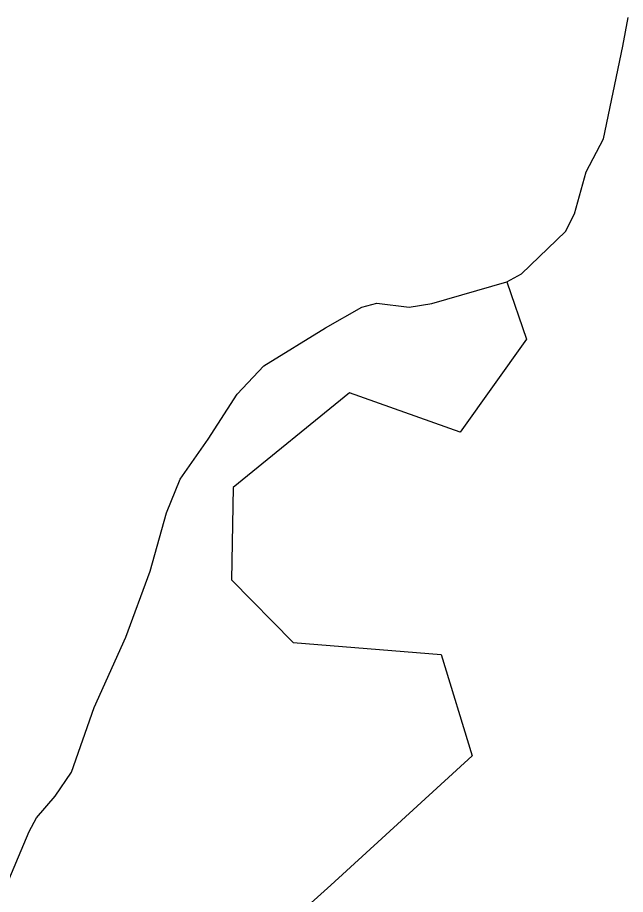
# Model space of a CAD drawing. Extents: x -262715 to -259381, y -1237238 to -1231182.
# Drawn here: x -261688.1 to -261403.3, y -1234076.2 to -1233665 of the extents above; entities that cross this region are included whole.
import ezdxf

# ---------------------------------------------------------------- set-up
doc = ezdxf.new("R2010")
doc.units = 0
for name, color, linetype in [('body_kn', 7, 'Continuous'), ('katuz_linie', 7, 'Continuous'), ('kladpar_hranice', 7, 'Continuous'), ('kladpar_plochy', 7, 'Continuous'), ('zappar_hrandruhpozemk', 7, 'Continuous'), ('zuob_linie', 7, 'Continuous'), ('zuob_plochy', 7, 'Continuous')]:
    doc.layers.add(name, color=color, linetype=linetype)

msp = doc.modelspace()

# ---------------------------------------------------------------- linework, layer by layer
at = {"layer": 'body_kn'}
for p, q in [((-261404.58, -1233678.45), (-261404.58, -1233678.45)), ((-261413.68, -1233721.87), (-261413.68, -1233721.87)), ((-261421.77, -1233737.4), (-261421.77, -1233737.4)), ((-261427.21, -1233757.12), (-261427.21, -1233757.12)), ((-261431.47, -1233765.3), (-261431.47, -1233765.3)), ((-261452.01, -1233785.24), (-261452.01, -1233785.24)), ((-261458.97, -1233788.93), (-261458.97, -1233788.93)), ((-261458.97, -1233788.93), (-261458.97, -1233788.93)), ((-261526.8, -1233800.85), (-261526.8, -1233800.85)), ((-261519.76, -1233798.95), (-261519.76, -1233798.95)), ((-261504.67, -1233800.77), (-261504.67, -1233800.77)), ((-261494.04, -1233799.1), (-261494.04, -1233799.1)), ((-261543.86, -1233810.53), (-261543.86, -1233810.53)), ((-261449.63, -1233815.84), (-261449.63, -1233815.84)), ((-261572.69, -1233828.39), (-261572.69, -1233828.39)), ((-261585.21, -1233841.63), (-261585.21, -1233841.63)), ((-261532.56, -1233841.04), (-261532.56, -1233841.04)), ((-261480.71, -1233859.42), (-261480.71, -1233859.42)), ((-261598.76, -1233862.72), (-261598.76, -1233862.72)), ((-261611.91, -1233881.48), (-261611.91, -1233881.48)), ((-261587.05, -1233885.42), (-261587.05, -1233885.42)), ((-261618.36, -1233897.24), (-261618.36, -1233897.24)), ((-261626.08, -1233924.6), (-261626.08, -1233924.6)), ((-261587.94, -1233928.72), (-261587.94, -1233928.72)), ((-261637.39, -1233955.48), (-261637.39, -1233955.48)), ((-261559.08, -1233958.09), (-261559.08, -1233958.09)), ((-261489.64, -1233963.69), (-261489.64, -1233963.69)), ((-261652.23, -1233988.54), (-261652.23, -1233988.54)), ((-261475.13, -1234011.24), (-261475.13, -1234011.24)), ((-261662.92, -1234018.78), (-261662.92, -1234018.78)), ((-261670.52, -1234030), (-261670.52, -1234030)), ((-261679.19, -1234040.18), (-261679.19, -1234040.18)), ((-261682.73, -1234046.69), (-261682.73, -1234046.69)), ((-261541.31, -1234071.74), (-261541.31, -1234071.74))]:
    msp.add_line(p, q, dxfattribs=at)
at = {"layer": 'katuz_linie'}
msp.add_lwpolyline([(-261694.8, -1234075.2), (-261682.73, -1234046.69), (-261679.19, -1234040.18), (-261670.52, -1234030), (-261662.92, -1234018.78), (-261652.23, -1233988.54), (-261637.39, -1233955.48), (-261626.08, -1233924.6), (-261618.36, -1233897.24), (-261611.91, -1233881.48), (-261598.76, -1233862.72), (-261585.21, -1233841.63), (-261572.69, -1233828.39), (-261543.86, -1233810.53), (-261526.8, -1233800.85), (-261519.76, -1233798.95), (-261504.67, -1233800.77), (-261494.04, -1233799.1), (-261458.97, -1233788.93), (-261452.01, -1233785.24), (-261431.47, -1233765.3), (-261427.21, -1233757.12), (-261421.77, -1233737.4), (-261413.68, -1233721.87), (-261404.58, -1233678.45), (-261402.06, -1233665.03)], dxfattribs=at)
at = {"layer": 'kladpar_hranice'}
msp.add_lwpolyline([(-261694.8, -1234075.2), (-261682.73, -1234046.69), (-261679.19, -1234040.18), (-261670.52, -1234030), (-261662.92, -1234018.78), (-261652.23, -1233988.54), (-261637.39, -1233955.48), (-261626.08, -1233924.6), (-261618.36, -1233897.24), (-261611.91, -1233881.48), (-261598.76, -1233862.72), (-261585.21, -1233841.63), (-261572.69, -1233828.39), (-261543.86, -1233810.53), (-261526.8, -1233800.85), (-261519.76, -1233798.95), (-261504.67, -1233800.77), (-261494.04, -1233799.1), (-261458.97, -1233788.93), (-261452.01, -1233785.24), (-261431.47, -1233765.3), (-261427.21, -1233757.12), (-261421.77, -1233737.4), (-261413.68, -1233721.87), (-261404.58, -1233678.45), (-261402.06, -1233665.03)], dxfattribs=at)
at = {"layer": 'kladpar_plochy'}
for p, q in [((-261404.58, -1233678.45), (-261402.06, -1233665.03)), ((-261413.68, -1233721.87), (-261404.58, -1233678.45)), ((-261421.77, -1233737.4), (-261413.68, -1233721.87)), ((-261427.21, -1233757.12), (-261421.77, -1233737.4)), ((-261431.47, -1233765.3), (-261427.21, -1233757.12)), ((-261452.01, -1233785.24), (-261431.47, -1233765.3)), ((-261458.97, -1233788.93), (-261452.01, -1233785.24)), ((-261494.04, -1233799.1), (-261458.97, -1233788.93)), ((-261543.86, -1233810.53), (-261526.8, -1233800.85)), ((-261526.8, -1233800.85), (-261519.76, -1233798.95)), ((-261519.76, -1233798.95), (-261504.67, -1233800.77)), ((-261504.67, -1233800.77), (-261494.04, -1233799.1)), ((-261572.69, -1233828.39), (-261543.86, -1233810.53)), ((-261585.21, -1233841.63), (-261572.69, -1233828.39)), ((-261598.76, -1233862.72), (-261585.21, -1233841.63)), ((-261611.91, -1233881.48), (-261598.76, -1233862.72)), ((-261618.36, -1233897.24), (-261611.91, -1233881.48)), ((-261626.08, -1233924.6), (-261618.36, -1233897.24)), ((-261637.39, -1233955.48), (-261626.08, -1233924.6)), ((-261652.23, -1233988.54), (-261637.39, -1233955.48)), ((-261662.92, -1234018.78), (-261652.23, -1233988.54)), ((-261670.52, -1234030), (-261662.92, -1234018.78)), ((-261679.19, -1234040.18), (-261670.52, -1234030)), ((-261682.73, -1234046.69), (-261679.19, -1234040.18)), ((-261694.8, -1234075.2), (-261682.73, -1234046.69))]:
    msp.add_line(p, q, dxfattribs=at)
at = {"layer": 'zappar_hrandruhpozemk'}
for p, q in [((-261532.56, -1233841.04), (-261587.05, -1233885.42)), ((-261541.31, -1234071.74), (-261594.8, -1234119.86))]:
    msp.add_line(p, q, dxfattribs=at)
for points in [[(-261458.97, -1233788.93), (-261449.63, -1233815.84), (-261480.71, -1233859.42), (-261532.56, -1233841.04)], [(-261587.05, -1233885.42), (-261587.94, -1233928.72), (-261559.08, -1233958.09), (-261489.64, -1233963.69), (-261475.13, -1234011.24), (-261541.31, -1234071.74)]]:
    msp.add_lwpolyline(points, dxfattribs=at)
at = {"layer": 'zuob_linie'}
msp.add_lwpolyline([(-261694.8, -1234075.2), (-261682.73, -1234046.69), (-261679.19, -1234040.18), (-261670.52, -1234030), (-261662.92, -1234018.78), (-261652.23, -1233988.54), (-261637.39, -1233955.48), (-261626.08, -1233924.6), (-261618.36, -1233897.24), (-261611.91, -1233881.48), (-261598.76, -1233862.72), (-261585.21, -1233841.63), (-261572.69, -1233828.39), (-261543.86, -1233810.53), (-261526.8, -1233800.85), (-261519.76, -1233798.95), (-261504.67, -1233800.77), (-261494.04, -1233799.1), (-261458.97, -1233788.93), (-261452.01, -1233785.24), (-261431.47, -1233765.3), (-261427.21, -1233757.12), (-261421.77, -1233737.4), (-261413.68, -1233721.87), (-261404.58, -1233678.45), (-261402.06, -1233665.03)], dxfattribs=at)
at = {"layer": 'zuob_plochy'}
msp.add_lwpolyline([(-261694.8, -1234075.2), (-261682.73, -1234046.69), (-261679.19, -1234040.18), (-261670.52, -1234030), (-261662.92, -1234018.78), (-261652.23, -1233988.54), (-261637.39, -1233955.48), (-261626.08, -1233924.6), (-261618.36, -1233897.24), (-261611.91, -1233881.48), (-261598.76, -1233862.72), (-261585.21, -1233841.63), (-261572.69, -1233828.39), (-261543.86, -1233810.53), (-261526.8, -1233800.85), (-261519.76, -1233798.95), (-261504.67, -1233800.77), (-261494.04, -1233799.1), (-261458.97, -1233788.93), (-261452.01, -1233785.24), (-261431.47, -1233765.3), (-261427.21, -1233757.12), (-261421.77, -1233737.4), (-261413.68, -1233721.87), (-261404.58, -1233678.45), (-261402.06, -1233665.03)], dxfattribs=at)

doc.saveas('drawing.dxf')
